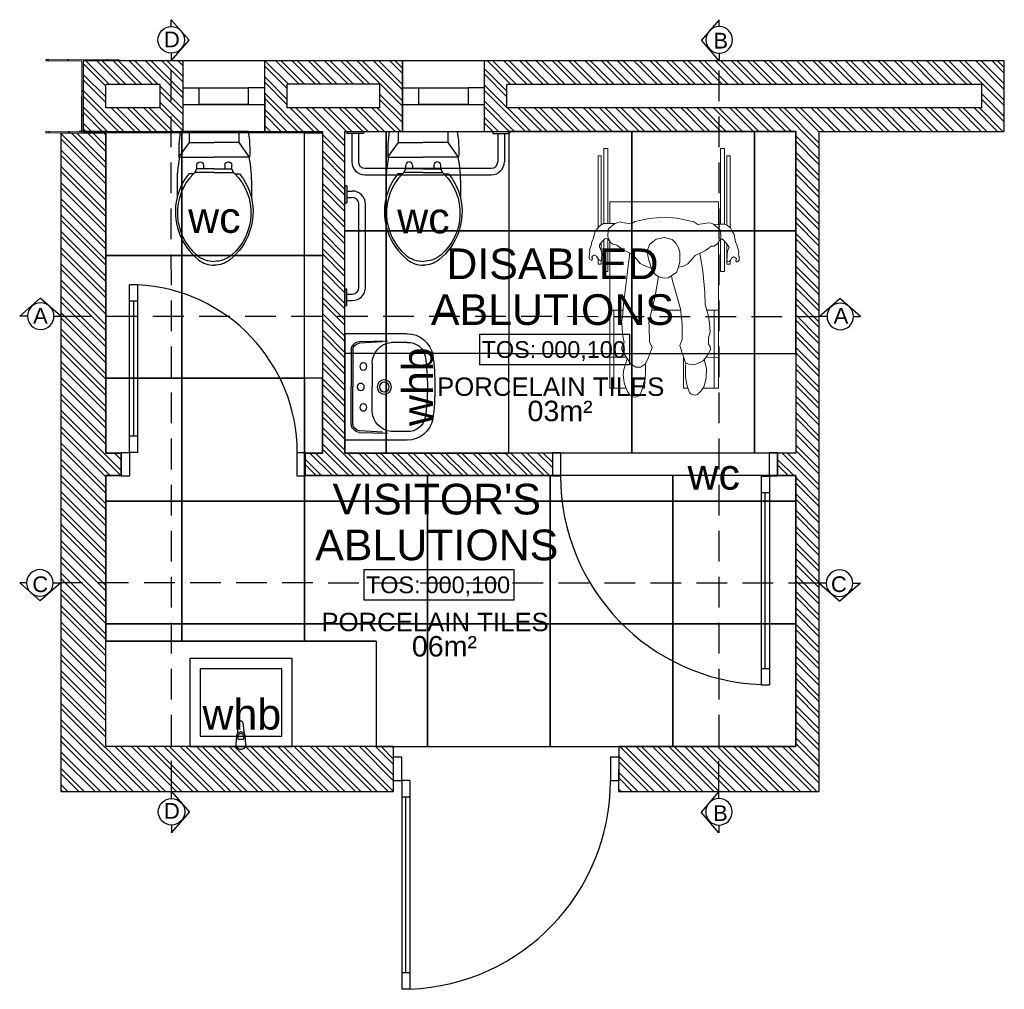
# Model space of a CAD drawing. Header units: millimetres. Extents: x -115474967 to 444143, y -74377 to 241828222.
# Tile 375 of 590: x -82734 to -77922, y 265959 to 270698. Entities that reach past the tile are written whole.
import ezdxf
from ezdxf.enums import TextEntityAlignment as Align

# ---------------------------------------------------------------- set-up
doc = ezdxf.new("R2010")
doc.units = ezdxf.units.MM
doc.header["$MEASUREMENT"] = 0
doc.linetypes.add('2DASHED', pattern=[0.75, 0.5, -0.25])
for name, color, linetype in [('0-ELEV.25', 4, 'Continuous'), ('00-1 FloorFinish', 1, 'Continuous'), ('00-1 FloorLevel', 7, 'Continuous'), ('00-2 Doors', 1, 'Continuous'), ('00-2 Sanitary', 8, 'Continuous'), ('00-2 Windows', 1, 'Continuous'), ('00-6 H-Brickwork', 9, 'Continuous'), ('00-6 H-Paving', 9, 'Continuous'), ('A-DOOR NUMBERS', 7, 'Continuous'), ('A_COLUMNS', 7, 'Continuous'), ('B_FURN LOOSE', 7, 'Continuous'), ('CEIL-PLAN', 7, 'Continuous'), ('DIMS-50', 9, 'Continuous'), ('FITT-SANT', 5, 'Continuous'), ('TEXT-50', 2, 'Continuous'), ('TEXT-REFN', 5, 'Continuous')]:
    doc.layers.add(name, color=color, linetype=linetype)
for name, color, linetype, lineweight in [('00-1 Labels', 4, 'Continuous', 35), ('A_COLUMNS_Pen_No__3', 7, 'Continuous', 15), ('B_FURN LOOSE_Pen_No__6', 7, 'Continuous', 5)]:
    doc.layers.add(name, color=color, linetype=linetype, lineweight=lineweight)
doc.layers.add('0_cons_01', color=40, linetype='Continuous', lineweight=0, plot=False)
doc.layers.add('A_COLUMNS_Pen_No__7', color=7, linetype='Continuous', lineweight=5, true_color=0x3f3f3f)
doc.styles.add('ARIAL', font='arial.ttf')
doc.styles.add('TEXT-20', font='arial.ttf', dxfattribs={"height": 40})
doc.styles.add('TEXT-50', font='arial.ttf', dxfattribs={"height": 100})

# ---------------------------------------------------------------- blocks, each defined once
blk = doc.blocks.new('Wheelchair Man 24[116]', base_point=(347833.3, 83734.1))
at = {"layer": 'B_FURN LOOSE_Pen_No__6', "color": 7, "linetype": 'Continuous', "lineweight": 5}
for p, q in [((347902.8, 84181.8), (347942.9, 84546)), ((347922.7, 84179.9), (347962.8, 84543.8)), ((347942.9, 84546), (347962.8, 84543.8)), ((347873.8, 84165.9), (347912.2, 84514.2)), ((347890.2, 84177.5), (347927.1, 84512.5)), ((347912.2, 84514.2), (347927.1, 84512.5)), ((348469, 84116.2), (348509.5, 84483.6)), ((348488.8, 84113.8), (348529.3, 84481.4)), ((348500.4, 84108.8), (348537.4, 84445.3)), ((348509.5, 84483.6), (348529.3, 84481.4)), ((348514, 84095.9), (348552.3, 84443.6)), ((348552.3, 84443.6), (348537.4, 84445.3)), ((347932.6, 84178.8), (347944.2, 84284.3)), ((347944.2, 84284.3), (348471, 84226.2)), ((348459, 84117.1), (348471, 84226.2)), ((347857.2, 84148.8), (347869.3, 84162)), ((347869.3, 84162), (347882.4, 84173.3)), ((347898.1, 84181.6), (347882.4, 84173.3)), ((347898.1, 84181.6), (347905.9, 84181.9)), ((347905.9, 84181.9), (347947.5, 84177)), ((347926.9, 84156.9), (347921.1, 84148.8)), ((347926.9, 84156.9), (347957.2, 84175.6)), ((347947.5, 84177), (347957.2, 84175.6)), ((347957.2, 84175.6), (347959.1, 84176.8)), ((347971.1, 84180.6), (347959.1, 84176.8)), ((347971.1, 84180.6), (347983.3, 84181.2)), ((348002.8, 84174.4), (347983.3, 84181.2)), ((348035.7, 84166.6), (348002.8, 84174.4)), ((348035.7, 84166.6), (348055.9, 84175.3)), ((348126.1, 84182.1), (348055.9, 84175.3)), ((348126.1, 84182.1), (348201.3, 84181.3)), ((348201.3, 84181.3), (348260.3, 84169.3)), ((348260.3, 84169.3), (348341, 84141.5)), ((347832.7, 84095.2), (347841.4, 84110.9)), ((347842.8, 84113.1), (347841.4, 84110.9)), ((347842.8, 84113.1), (347857.2, 84148.8)), ((347899.1, 84107.1), (347886.2, 84095.1)), ((347909.6, 84108.6), (347899.1, 84107.1)), ((347922.6, 84095.2), (347909.6, 84108.6)), ((347914.8, 84115.5), (347921.1, 84148.8)), ((347926.9, 84084.1), (347914.8, 84115.5)), ((348341, 84141.5), (348359.9, 84127.2)), ((348412.8, 84130), (348359.9, 84127.2)), ((348412.8, 84130), (348424.5, 84126.6)), ((348435.4, 84120), (348424.5, 84126.6)), ((348435.4, 84120), (348447.5, 84107.8)), ((348464.6, 84116.8), (348436.8, 84118.6)), ((348447.5, 84107.8), (348461.9, 84093.2)), ((348488.9, 84113.8), (348464.6, 84116.8)), ((348488.9, 84113.8), (348498.5, 84110.6)), ((348515.8, 84094.2), (348498.5, 84110.6)), ((347820, 84064.8), (347827.7, 84075.7)), ((347820, 84064.8), (347820, 84056)), ((347827.7, 84075.7), (347830.2, 84084.5)), ((347831.5, 84087.7), (347830.2, 84084.5)), ((347832.7, 84095.2), (347831.5, 84087.7)), ((347844.5, 83379.8), (347923.1, 84092.6)), ((347870.9, 84081), (347869.3, 84070.7)), ((347869.3, 84070.7), (347876.7, 84048)), ((347870.9, 84081), (347886.2, 84095.1)), ((347880.5, 84089.8), (347876.1, 84049.8)), ((347877.2, 83949.6), (347894, 84102.3)), ((347914.3, 84103.7), (347897, 83947.4)), ((347936.1, 84076.6), (347926.9, 84084.1)), ((347955.4, 84069.9), (347936.1, 84076.6)), ((347955.4, 84069.9), (347971.4, 84054.9)), ((348148.4, 84077.8), (348114.5, 84056)), ((348150.7, 84078.3), (348148.4, 84077.8)), ((348150.7, 84078.3), (348188.2, 84082.5)), ((348188.2, 84082.5), (348227.4, 84068.2)), ((348227.4, 84068.2), (348242, 84048.5)), ((348465.7, 84084), (348461.9, 84093.2)), ((348465.7, 84084), (348464.1, 84050)), ((348523.3, 84076.9), (348515.8, 84094.2)), ((348523.3, 84076.9), (348530.9, 84058.7)), ((348530.9, 84058.7), (348532.9, 84022.1)), ((347813.9, 84025.5), (347817.8, 84045.5)), ((347813.9, 84025.5), (347814.2, 84018.4)), ((347814.2, 84018.4), (347816, 84015.1)), ((347823.2, 84010.2), (347816, 84015.1)), ((347820.9, 84052.4), (347817.8, 84045.5)), ((347820.9, 84052.4), (347820, 84056)), ((347823.2, 84010.2), (347825.6, 84009.6)), ((347825.6, 84009.6), (347830, 84018.4)), ((347826.8, 84024.7), (347826.4, 84023.9)), ((347826.4, 84023.9), (347830, 84018.4)), ((347831, 84029.9), (347826.8, 84024.7)), ((347831, 84029.9), (347836.4, 84032)), ((347837.8, 84033.7), (347836.4, 84032)), ((347837.8, 84033.7), (347840.2, 84033.6)), ((347849.6, 84026.9), (347840.2, 84033.6)), ((347857.5, 84010.7), (347849.6, 84026.9)), ((347854.2, 83987.4), (347856.9, 84012)), ((347857.5, 84010.7), (347862.6, 84006.8)), ((347871.8, 84007), (347872.6, 84012.4)), ((347872.6, 84012.4), (347876.4, 84034.7)), ((347876.7, 84048), (347876.4, 84034.7)), ((347971.4, 84054.9), (347981.4, 84045.6)), ((347981.4, 84045.6), (348027.7, 84014.1)), ((348013.6, 84023.7), (347996.3, 83951.1)), ((348059, 83968.1), (348027.7, 84014.1)), ((348114.5, 84056), (348099.4, 84024.1)), ((348099.4, 84024.1), (348100.4, 83984.6)), ((348253.5, 84023.7), (348242, 84048.5)), ((348253.5, 84023.7), (348256.3, 84002.4)), ((348371.4, 83321.7), (348449.2, 84027.6)), ((348394.9, 84003.2), (348412.5, 84014.3)), ((348414.4, 84013.9), (348412.5, 84014.3)), ((348414.4, 84013.9), (348425.2, 84013.9)), ((348425.2, 84013.9), (348445, 84022.3)), ((348443.7, 83887.2), (348460.5, 84039.5)), ((348464.1, 84050), (348445, 84022.3)), ((348454.5, 84036.2), (348469, 84044.1)), ((348479.8, 84031.8), (348463.6, 83885)), ((348471, 84042.9), (348469, 84044.1)), ((348471, 84042.9), (348491.8, 84016.4)), ((348490.4, 84018.2), (348479.4, 83918.5)), ((348491.8, 84016.4), (348499.3, 83999.3)), ((348532.8, 84022.6), (348537.3, 84008.2)), ((347854.2, 83987.4), (347869.1, 83985.7)), ((347866.9, 84004.5), (347862.6, 84006.8)), ((347870.8, 84005.3), (347866.9, 84004.5)), ((347869.1, 83985.7), (347871.3, 84006.2)), ((347870.8, 84005.3), (347871.8, 84007)), ((348079.3, 83954.6), (348059, 83968.1)), ((348111.2, 83932.5), (348100.4, 83984.6)), ((348255.5, 83983.3), (348251.7, 83953.1)), ((348255.5, 83983.3), (348256.3, 84002.4)), ((348290, 83940.9), (348330.4, 83978.2)), ((348330.4, 83978.2), (348382.7, 83996.5)), ((348358.8, 83899.4), (348352.8, 83986)), ((348382.7, 83996.5), (348394.9, 84003.2)), ((348485.5, 83964.3), (348483.9, 83947.5)), ((348489.1, 83981.2), (348485.5, 83964.3)), ((348486.4, 83968.5), (348486.7, 83970.9)), ((348499.3, 83999.2), (348489.1, 83981.2)), ((348499.3, 83999.3), (348499.3, 83999.2)), ((348542.7, 83978.3), (348537.3, 84008.2)), ((348540.1, 83961.9), (348540.3, 83962)), ((348540.1, 83961.9), (348541.5, 83955)), ((348542.7, 83968.5), (348540.3, 83962)), ((348542.7, 83978.3), (348542.7, 83968.5)), ((347897, 83947.4), (347877.2, 83949.6)), ((347986.5, 83908.3), (347996.3, 83951.1)), ((348109.8, 83939.4), (348079.3, 83954.6)), ((348111.2, 83932.5), (348125.6, 83907.3)), ((348118.9, 83926.9), (348118.7, 83927.8)), ((348230.3, 83905.4), (348240.6, 83927.1)), ((348240.6, 83927.1), (348251.7, 83953.1)), ((348267, 83932.4), (348241.8, 83930)), ((348290, 83940.9), (348267, 83932.4)), ((348479.4, 83918.5), (348494.3, 83916.8)), ((348482.2, 83943.9), (348482.1, 83932.1)), ((348487, 83929.9), (348482.1, 83932.1)), ((348483.7, 83945.5), (348482.2, 83943.9)), ((348483.7, 83945.5), (348483.9, 83947.5)), ((348493.7, 83932.1), (348487, 83929.9)), ((348493.7, 83932.1), (348499, 83936.8)), ((348494.3, 83916.8), (348496.2, 83934.3)), ((348499, 83936.8), (348504.2, 83946.2)), ((348515.4, 83950.2), (348504.2, 83946.2)), ((348518.9, 83949.8), (348515.4, 83950.2)), ((348518.9, 83949.7), (348518.9, 83949.8)), ((348518.9, 83949.7), (348524.1, 83944.4)), ((348524.1, 83944.4), (348528.2, 83940.2)), ((348527, 83937.7), (348525, 83931)), ((348525, 83931), (348527.8, 83925.1)), ((348528.2, 83938.7), (348527, 83937.7)), ((348527.8, 83925.1), (348529.8, 83925.2)), ((348528, 83939.3), (348528.2, 83940.2)), ((348528, 83939.3), (348528.2, 83938.7)), ((348538, 83928.5), (348529.8, 83925.2)), ((348538, 83928.5), (348540.9, 83931.9)), ((348541.5, 83955), (348540.8, 83950.4)), ((348540.8, 83950.4), (348543.2, 83944.3)), ((348540.9, 83931.9), (348542.6, 83940.8)), ((348543.2, 83944.3), (348542.6, 83940.8)), ((347956.3, 83779.9), (347986.5, 83908.3)), ((348113.5, 83803.3), (348140.4, 83895.3)), ((348125.6, 83907.3), (348142.4, 83893.6)), ((348166.3, 83885), (348142.4, 83893.6)), ((348166.3, 83885), (348187.4, 83883.7)), ((348173.4, 83884.6), (348172.9, 83884)), ((348230.3, 83905.4), (348187.4, 83883.7)), ((348205.7, 83867.8), (348204.1, 83892.1)), ((348230.8, 83727.2), (348205.7, 83867.8)), ((348357.2, 83792.2), (348358.8, 83899.4)), ((348463.6, 83885), (348443.7, 83887.2)), ((347956.3, 83779.9), (347944.4, 83717.5)), ((348069.1, 83676.8), (348113.5, 83803.3)), ((348357.2, 83792.2), (348352.9, 83734.9)), ((347864.4, 83377.6), (347906.1, 83755.3)), ((347886.2, 83757.5), (347950.7, 83750.4)), ((348230.8, 83719.5), (348089.5, 83735.1)), ((348230.8, 83727.2), (348230.8, 83683.5)), ((348361.8, 83676.5), (348352.9, 83734.9)), ((347934.3, 83636.8), (347936.6, 83686.3)), ((347936.6, 83686.3), (347937.2, 83695.6)), ((347944.4, 83717.5), (347937.2, 83695.6)), ((348069.1, 83676.8), (348068.7, 83659.1)), ((348230.8, 83683.5), (348229.3, 83648)), ((348351.5, 83323.9), (348393.1, 83701.6)), ((348413, 83699.4), (348357.4, 83705.5)), ((348363.4, 83655.4), (348361.8, 83676.5)), ((347938.2, 83591.2), (347934.3, 83636.8)), ((348061.9, 83582.5), (348068.7, 83659.1)), ((348229.3, 83648), (348222.4, 83577.1)), ((348363.3, 83636.5), (348361.9, 83599.7)), ((348363.3, 83636.5), (348363.4, 83655.4)), ((347923.3, 83570.3), (347938.2, 83591.2)), ((348072.1, 83553.8), (348061.9, 83582.5)), ((348206.4, 83549.6), (348222.4, 83577.1)), ((348350.6, 83571.1), (348361.9, 83599.7)), ((347861, 83528.9), (347940.5, 83520.1)), ((347923.3, 83570.3), (347923.5, 83553.6)), ((347923.5, 83553.6), (347942, 83518.4)), ((348072.1, 83553.8), (348046.4, 83503.6)), ((348206.4, 83549.6), (348217.6, 83496.6)), ((348350.6, 83571.1), (348347.4, 83540.7)), ((348354, 83528.2), (348347.4, 83540.7)), ((348354, 83528.2), (348353.1, 83513.2)), ((347944.3, 83512.1), (347922.3, 83461.5)), ((347942, 83518.4), (347957.3, 83487.1)), ((347944.3, 83512.1), (347944.6, 83513.3)), ((347944.3, 83512.2), (347944.3, 83512.1)), ((347957.3, 83487.1), (347980.4, 83467.8)), ((348030.3, 83478.5), (348046.4, 83503.6)), ((348202.4, 83340.3), (348218.8, 83489.4)), ((348217.6, 83496.6), (348226, 83462.2)), ((348218.8, 83489.4), (348219.4, 83489.4)), ((348312.6, 83462.5), (348339.6, 83489.7)), ((348353.1, 83513.2), (348339.6, 83489.7)), ((347915.8, 83410.3), (347916.5, 83438.7)), ((347916.5, 83438.7), (347922.3, 83461.5)), ((348004.1, 83464.9), (347980.4, 83467.8)), ((348030.3, 83478.5), (348004.1, 83464.9)), ((348029.9, 83471.6), (348024.6, 83429.5)), ((348030.4, 83478.7), (348029.9, 83471.6)), ((348222.3, 83441.5), (348218.1, 83395.1)), ((348226.6, 83461.9), (348222.3, 83441.5)), ((348226, 83462.2), (348249.2, 83448.8)), ((348249.2, 83448.8), (348274.2, 83450.3)), ((348312.6, 83462.5), (348274.2, 83450.3)), ((348318.7, 83468.6), (348318.8, 83463.3)), ((348323.8, 83421.5), (348318.8, 83463.3)), ((348327.4, 83477.4), (348387.8, 83470.8)), ((347915.8, 83410.3), (347916.9, 83397.4)), ((347921.5, 83376.9), (347916.9, 83397.4)), ((348019, 83404.2), (347996.7, 83347.8)), ((348013.5, 83361.1), (348018, 83401.6)), ((348019, 83404.2), (348024.6, 83429.5)), ((348219.6, 83354.5), (348218.1, 83395.1)), ((348323.8, 83421.5), (348317.4, 83375.4)), ((347844.5, 83379.8), (347922.7, 83371.1)), ((347927.6, 83353.9), (347921.5, 83376.9)), ((347937.6, 83336.6), (347927.6, 83353.9)), ((347937.6, 83336.6), (347951.5, 83324.4)), ((347990.8, 83336), (347982.2, 83326.5)), ((347996.7, 83347.8), (347990.8, 83336)), ((348013.5, 83361.1), (348002.4, 83362.4)), ((348223.5, 83338), (348202.4, 83340.3)), ((348226.8, 83324.3), (348219.6, 83354.5)), ((348300.8, 83335), (348287.1, 83316.7)), ((348300.8, 83335), (348303.1, 83339.9)), ((348301.3, 83336.1), (348301.3, 83336)), ((348303.1, 83339.9), (348317.4, 83375.4)), ((347951.5, 83324.4), (347963.7, 83321.6)), ((347982.2, 83326.5), (347963.7, 83321.6)), ((348228.8, 83316), (348226.8, 83324.3)), ((348236.8, 83305.8), (348228.8, 83316)), ((348255.2, 83299.4), (348236.8, 83305.8)), ((348267.4, 83301.7), (348255.2, 83299.4)), ((348287.1, 83316.7), (348267.4, 83301.7)), ((348297, 83329.9), (348371.4, 83321.7))]:
    blk.add_line(p, q, dxfattribs=at)
blk = doc.blocks.new('IPE Column 20[139]', base_point=(345438, 85080.3))
at = {"layer": 'A_COLUMNS_Pen_No__7', "linetype": 'Continuous', "lineweight": 5, "true_color": 0x9f07ff}
h = blk.add_hatch(dxfattribs=at)
h.set_pattern_fill('STEEL', color=190, style=0, pattern_type=2)
h.set_pattern_definition([(45, (0, 0), (-159.09903, 159.09903), []), (45, (-53.03, 53.03), (-159.09903, 159.09903), [])])
h.paths.add_polyline_path([(345240.8, 84922.2), (345594.5, 84881.8), (345595.3, 84888.7), (345421.9, 84908.6), (345461.1, 85251.3), (345634.5, 85231.5), (345635.3, 85238.5), (345281.6, 85278.9), (345280.8, 85272), (345454.1, 85252.1), (345414.9, 84909.4), (345241.6, 84929.2)])
at = {"layer": 'A_COLUMNS_Pen_No__3', "color": 30, "linetype": 'Continuous', "lineweight": 15}
for p, q in [((345281.6, 85278.9), (345280.8, 85272)), ((345280.8, 85272), (345454.1, 85252.1)), ((345635.3, 85238.5), (345281.6, 85278.9)), ((345454.1, 85252.1), (345414.9, 84909.4)), ((345421.9, 84908.6), (345461.1, 85251.3)), ((345461.1, 85251.3), (345634.5, 85231.5)), ((345634.5, 85231.5), (345635.3, 85238.5)), ((345241.6, 84929.2), (345240.8, 84922.2)), ((345414.9, 84909.4), (345241.6, 84929.2)), ((345240.8, 84922.2), (345594.5, 84881.8)), ((345595.3, 84888.7), (345421.9, 84908.6)), ((345594.5, 84881.8), (345595.3, 84888.7))]:
    blk.add_line(p, q, dxfattribs=at)
blk = doc.blocks.new('gf')
for p, q in [((192800, 61204), (192800, 61535.5)), ((192983.3, 61455.1), (192965, 61455.1)), ((193000.1, 61464.2), (192983.3, 61455.1)), ((192983.3, 61422.3), (192983.3, 61455.1)), ((192965, 61422.3), (192983.3, 61422.3)), ((192983.3, 61369.8), (192983.3, 61422.3)), ((192983.3, 61369.8), (192983.3, 61317.2)), ((192965, 61317.2), (192983.3, 61317.2)), ((192983.3, 61317.2), (192983.3, 61284.4)), ((192983.3, 61284.4), (192965, 61284.4)), ((193000.1, 61275.3), (192983.3, 61284.4))]:
    blk.add_line(p, q)
for points in [[(192800, 61535.5, -0.056711), (192926, 61542.5), (192926, 61539.3)], [(192926.2, 61539.3, -0.052121), (193063.4, 61551.2), (193123.6, 61551.2, -0.14456)], [(193006.9, 61493.9, -0.11024), (193123.6, 61551.2, -0.16845)], [(193006.9, 61471.2, -0.434217), (193404.1, 61455.1, -0.182634), (193435.2, 61369.8, -2.693815)], [(193123.6, 61551.2, -0.292914), (193427.7, 61445.9, -0.16845), (193454.2, 61369.8, -2.883082)], [(193006.9, 61471.2), (193006.9, 61493.9, -0.416606)], [(193000.1, 61464.2, -0.008985), (193006.9, 61471.2, -0.182634)], [(193000.1, 61369.8), (193000.1, 61464.2, -0.444938)], [(193000.1, 61369.8), (193000.1, 61275.3, 0.008985)], [(193006.9, 61268.3, 0.434217), (193404.1, 61284.4, 0.182634), (193435.2, 61369.8, 2.693815)], [(193123.6, 61188.3, 0.292914), (193427.7, 61293.6, 0.16845), (193454.2, 61369.8, 2.883082)], [(193000.1, 61275.3, 0.008985), (193006.9, 61268.3, 0.182634)], [(193006.9, 61268.3), (193006.9, 61245.6, 0.416606)], [(192800, 61204, 0.056711), (192926, 61197), (192926, 61200.2)], [(193006.9, 61245.6, 0.11024), (193123.6, 61188.3, 0.16845)], [(192926.2, 61200.2, 0.052121), (193063.4, 61188.3), (193123.6, 61188.3, 0.14456)]]:
    blk.add_lwpolyline(points, format="xyb")
for points in [[(192926, 61542.5), (192854, 61491), (192800, 61491)], [(192926, 61539.3), (192926, 61369.8)], [(192854, 61491), (192854, 61369.8)], [(192854, 61248.5), (192854, 61369.8)], [(192926, 61200.2), (192926, 61369.8)], [(192926, 61197), (192854, 61248.5), (192800, 61248.5)]]:
    blk.add_lwpolyline(points)
for centre in [(192965, 61438.7), (192965, 61300.8)]:
    blk.add_arc(centre, 16.4, 90, 270)
blk = doc.blocks.new('disabled')
at = {"layer": '00-2 Sanitary'}
for p, q in [((-53744.2, 80202.6), (-53744.2, 80192.6)), ((-53744.2, 80202.6), (-53661.9, 80202.6)), ((-53662.2, 80192.6), (-53744.2, 80192.6)), ((-53719.2, 80192.6), (-53719.2, 80054.6)), ((-53687.2, 80192.6), (-53687.2, 80054.6)), ((-53661.9, 80202.6), (-53661.9, 80192.6)), ((-53030.8, 80202.6), (-53030.8, 80192.6)), ((-53030.8, 80202.6), (-52948.8, 80202.6)), ((-53030.8, 80192.6), (-52948.8, 80192.6)), ((-53005.8, 80192.6), (-53005.8, 80054.6)), ((-52973.8, 80192.6), (-52973.8, 80054.6)), ((-52948.8, 80202.6), (-52948.8, 80192.6)), ((-53655.2, 80022.6), (-53037.8, 80022.6)), ((-53655.2, 79990.6), (-53037.8, 79990.6)), ((-53742.8, 79936.3), (-53752.8, 79936.3)), ((-53752.8, 79936.3), (-53752.8, 79854.3)), ((-53742.8, 79936.3), (-53742.8, 79854.3)), ((-53742.8, 79911.3), (-53716.8, 79911.3)), ((-53742.8, 79879.3), (-53716.8, 79879.3)), ((-53752.8, 79854.3), (-53742.8, 79854.3)), ((-53684.8, 79439.8), (-53684.8, 79847.3)), ((-53652.8, 79440.6), (-53652.8, 79847.3)), ((-53752.8, 79432.8), (-53742.8, 79432.8)), ((-53752.8, 79432.8), (-53752.8, 79350.8)), ((-53742.8, 79350.8), (-53742.8, 79432.8)), ((-53742.8, 79407.8), (-53716.8, 79407.8)), ((-53742.8, 79350.8), (-53752.8, 79350.8)), ((-53742.8, 79375.8), (-53716.8, 79375.8))]:
    blk.add_line(p, q, dxfattribs=at)
for centre, radius, start, end in [((-53655.2, 80054.6), 64, 180, 270), ((-53655.2, 80054.6), 32, 180, 270), ((-53037.8, 80054.6), 64, 270, 0), ((-53037.8, 80054.6), 32, 270, 0), ((-53716.8, 79847.3), 64, 0, 90), ((-53716.8, 79847.3), 32, 0, 90), ((-53716.8, 79439.8), 64, 270, 0.6734), ((-53716.8, 79439.8), 32, 270, 0)]:
    blk.add_arc(centre, radius, start, end, dxfattribs=at)
at = {"layer": '00-2 Sanitary', "rotation": 270}
blk.add_blockref('gf', (-114740, 273002.7), dxfattribs=at)
blk = doc.blocks.new('Room Tags')
at = {"layer": '00-1 FloorLevel', "color": 2}
blk.add_lwpolyline([(-571.3, -75.7), (646.5, -75.7), (646.5, -324.7), (-571.3, -324.7)], close=True, dxfattribs=at)
at = {"layer": '00-1 FloorFinish', "style": 'ARIAL'}
blk.add_attdef('F-FINISH', text='', height=150, dxfattribs=at).set_placement((5.1, -578), align=Align.CENTER)
at = {"layer": '00-1 FloorLevel', "style": 'ARIAL'}
blk.add_text('TOS:', height=136.36, dxfattribs=at).set_placement((-557.4, -200.2), align=Align.MIDDLE_LEFT)
blk.add_attdef('000,000', text='', height=136.4, dxfattribs=at).set_placement((606.9, -200.2), align=Align.MIDDLE_RIGHT)
at = {"layer": '00-1 Labels', "style": 'ARIAL'}
for tag, p in [('ROOM1?', (19, 746.2)), ('ROOM2?', (19, 373.1)), ('ROOM3?', (19, 0))]:
    blk.add_attdef(tag, text='', height=250, dxfattribs=at).set_placement(p, align=Align.CENTER)
blk = doc.blocks.new('BF5A_WHB azalea')
at = {"layer": 'FITT-SANT'}
for p, q in [((-260, 0), (260, 0)), ((-260, -304.1), (-260, 0)), ((260, 0), (-260, 0)), ((260, -304.1), (260, 0))]:
    blk.add_line(p, q, dxfattribs=at)
at = {"layer": 'FITT-SANT', "color": 9}
for p, q in [((-182.5, -38.3), (0, -38.3)), ((-180.6, -29.9), (0, -29.9)), ((180.6, -29.9), (0, -29.9)), ((182.5, -38.3), (0, -38.3)), ((-222.1, -70), (-225.7, -207.6)), ((-221.1, -183.1), (-214.4, -71.1)), ((221.1, -183.1), (214.4, -71.1)), ((222.1, -70), (225.7, -207.6)), ((-117, -133.1), (0, -133.1)), ((117, -133.1), (0, -133.1)), ((-217.5, -304.1), (-217.5, -225.4)), ((217.5, -304.1), (217.5, -225.4))]:
    blk.add_line(p, q, dxfattribs=at)
for centre, radius in [((-100, -90), 17.5), ((0, -77), 17.5), ((100, -90), 17.5), ((0, -192.4), 35), ((0, -192.4), 24)]:
    blk.add_circle(centre, radius, dxfattribs=at)
for centre, radius, start, end in [((-176.2, -76), 46.3, 95.5251, 172.5949), ((-174.7, -77.7), 40.2, 101.233, 170.5456), ((176.2, -76), 46.3, 7.4051, 84.4749), ((174.7, -77.7), 40.2, 9.4544, 78.767), ((-115.9, -235.2), 102.1, 90.6291, 174.4929), ((115.9, -235.2), 102.1, 5.5071, 89.3709), ((-133.3, -309.6), 84.4, 176.2132, 258.5756), ((133.3, -309.6), 84.4, 281.4244, 3.7868), ((0.5, 668), 1071, 261.9234, 269.9755), ((-0.5, 668), 1071, 270.0245, 278.0766)]:
    blk.add_arc(centre, radius, start, end, dxfattribs=at)
at = {"layer": 'FITT-SANT'}
for centre, radius, start, end in [((-134, -304.8), 126, 179.5051, 259.6221), ((134, -304.8), 126, 280.3779, 0.4949), ((0.3, 662.3), 1102.3, 261.8153, 269.9859), ((-0.3, 662.3), 1102.3, 270.0141, 278.1847)]:
    blk.add_arc(centre, radius, start, end, dxfattribs=at)
blk = doc.blocks.new('A$C69671385')
at = {"layer": 'DIMS-50', "color": 3}
for p, q in [((0, 169), (262, 397)), ((524, 169), (262, 397)), ((88, 169), (0, 169)), ((426, 169), (524, 169))]:
    blk.add_line(p, q, dxfattribs=at)
at = {"layer": 'TEXT-REFN'}
blk.add_circle((257, 169), 169, dxfattribs=at)

msp = doc.modelspace()

# ---------------------------------------------------------------- hatches: boundary and pattern name
at = {"layer": '00-6 H-Brickwork'}
h = msp.add_hatch(dxfattribs=at)
h.set_pattern_fill('ANSI32', color=256, scale=150, angle=450, style=0)
h.set_pattern_definition([(135, (14085.39, 0), (-39.774756, -39.774756), []), (135, (14085.39, 26.517), (-39.774756, -39.774756), [])])
edge = h.paths.add_edge_path()
edge.add_line((-82312.51927, 270144.77703), (-82532.51927, 270145.69439))
edge.add_line((-82532.51927, 270145.69439), (-82532.51927, 266925.42799))
edge.add_line((-82532.51927, 266925.42799), (-80906.90271, 266925.42799))
edge.add_line((-80906.90271, 266925.42799), (-80906.91439, 267145.42799))
edge.add_line((-80906.91439, 267145.42799), (-81630.91826, 267145.42799))
edge.add_arc((-81652.95002, 267157.2433), 25, 208.20401613, 331.79598387, ccw=False)
edge.add_line((-81674.98178, 267145.42799), (-81859.50826, 267145.42799))
edge.add_line((-81859.50826, 267145.42799), (-82312.51927, 267145.42799))
edge.add_line((-82312.51927, 267145.42799), (-82312.51927, 268469.97325))
edge.add_line((-82312.51927, 268469.97325), (-82237.30476, 268470.09754))
edge.add_line((-82237.30476, 268470.09754), (-82237.30476, 268580.09754))
edge.add_line((-82237.30476, 268580.09754), (-82312.51927, 268579.96922))
edge.add_line((-82312.51927, 268579.96922), (-82312.51927, 270144.77703))
h.paths.add_polyline_path([(-81937.25287, 270497.12993), (-82423.53273, 270497.12993), (-82424.17215, 270152.13052), (-81937.25287, 270152.13052)])
h.paths.add_polyline_path([(-82047.25287, 270382.13015), (-82047.25287, 270267.13035), (-82313.53273, 270267.13035), (-82313.53273, 270382.13015)], flags=16)
h.paths.add_polyline_path([(-80863.26424, 270497.12993), (-81536.55412, 270497.12993), (-81536.57923, 270364.61884), (-81536.57287, 270364.61884), (-81536.57469, 270351.48539), (-81536.28318, 270152.13052), (-81254.44184, 270152.13052), (-81254.44185, 268580.0977), (-81337.2121, 268580.0977), (-81337.21212, 268470.0977), (-80130.39956, 268470.0977), (-80130.39956, 268580.0977), (-81144.44185, 268580.0977), (-81144.44185, 270152.13052), (-80863.26424, 270152.13052)])
h.paths.add_polyline_path([(-80973.20882, 270382.62259), (-80973.23261, 270267.13035), (-81426.62036, 270267.13035), (-81426.59655, 270382.71598)], flags=16)
h.paths.add_polyline_path([(-77922.3577, 270497.12993), (-80462.56548, 270497.12993), (-80462.5906, 270364.61884), (-80462.58423, 270364.61884), (-80462.59533, 270284.61884), (-80462.63086, 270152.12993), (-78941.37109, 270152.12993), (-78941.37111, 268580.23959), (-79030.3998, 268580.09785), (-79030.3998, 268469.95125), (-78941.37111, 268470.0977), (-78941.37033, 267145.41766), (-79806.54064, 267145.42799), (-79806.72906, 267035.42799), (-79806.72906, 266978.66314), (-79806.82629, 266978.66314), (-79806.91748, 266925.42799), (-78826.37111, 266925.42799), (-78826.37111, 270152.12993), (-77922.3577, 270152.12993)])
h.paths.add_polyline_path([(-78032.3577, 270382.12993), (-78032.3577, 270267.12993), (-80352.58728, 270267.12993), (-80352.58728, 270382.12993)], flags=16)

# ---------------------------------------------------------------- linework, layer by layer
for p, q in [((-80991.52254, 267660.42795), (-82312.51927, 267660.42795)), ((-80991.52254, 267660.42795), (-80991.52254, 267145.42799)), ((-81901.81233, 267575.42795), (-81901.9984, 267145.42799)), ((-81402.22948, 267575.42795), (-81901.81233, 267575.42795)), ((-81402.41555, 267145.42799), (-81402.22948, 267575.42795)), ((-81851.83397, 267525.40632), (-81851.97677, 267195.40635)), ((-81452.25111, 267525.44959), (-81851.83397, 267525.40632)), ((-81452.25111, 267525.44959), (-81851.83397, 267525.40632)), ((-81452.39391, 267195.44962), (-81452.25111, 267525.44959)), ((-81664.17275, 267259.83645), (-81670.82542, 267206.90559)), ((-81635.36589, 267206.89024), (-81641.97275, 267259.82685)), ((-81851.97677, 267195.40635), (-81452.39391, 267195.44962)), ((-81674.09977, 267197.39355), (-81678.11792, 267155.44248)), ((-81666.70714, 267180.34795), (-81666.70071, 267195.21855)), ((-81639.50071, 267195.20678), (-81639.50715, 267180.33618)), ((-81628.11793, 267155.42084), (-81632.09977, 267197.37538)), ((-81901.9984, 267145.42799), (-81402.41555, 267145.42799)), ((-81639.50715, 267180.33618), (-81666.70714, 267180.34795))]:
    msp.add_line(p, q)
for points in [[(-82312.51927, 269545.54143), (-81941.37068, 269545.54143), (-81941.37068, 270145.54143), (-82312.51927, 270145.54143)], [(-81341.37068, 270145.54143), (-81941.37068, 270145.54143), (-81941.37068, 269545.54143), (-81341.37068, 269545.54143)], [(-81254.44184, 269545.54143), (-81341.37068, 269545.54143), (-81341.37068, 270145.54143), (-81254.44184, 270145.54143)], [(-81144.44186, 270152.12994), (-80942.90648, 270152.12993), (-80942.90648, 269666.14928), (-81144.44186, 269666.14928)], [(-80942.90648, 270152.12993), (-80342.90648, 270152.12993), (-80342.90648, 269666.14928), (-80942.90648, 269666.14928)], [(-79742.90648, 270152.12993), (-80342.90648, 270152.12993), (-80342.90648, 269666.14928), (-79742.90648, 269666.14928)], [(-79142.90648, 270152.12993), (-79742.90648, 270152.12993), (-79742.90648, 269666.14928), (-79142.90648, 269666.14928)], [(-78941.3711, 270152.12994), (-79142.90648, 270152.12993), (-79142.90648, 269666.14928), (-78941.3711, 269666.14928)], [(-81144.44186, 269666.14928), (-80942.90648, 269666.14928), (-80942.90648, 269066.14928), (-81144.44186, 269066.14928)], [(-80942.90648, 269666.14928), (-80342.90648, 269666.14928), (-80342.90648, 269066.14928), (-80942.90648, 269066.14928)], [(-79742.90648, 269666.14928), (-80342.90648, 269666.14928), (-80342.90648, 269066.14928), (-79742.90648, 269066.14928)], [(-79142.90648, 269666.14928), (-79742.90648, 269666.14928), (-79742.90648, 269066.14928), (-79142.90648, 269066.14928)], [(-78941.3711, 269666.14928), (-79142.90648, 269666.14928), (-79142.90648, 269066.14928), (-78941.3711, 269066.14928)], [(-82312.51927, 268945.60332), (-81941.37068, 268945.60332), (-81941.37068, 269545.54143), (-82312.51927, 269545.54143)], [(-81341.37068, 269545.54143), (-81941.37068, 269545.54143), (-81941.37068, 268945.54143), (-81341.37068, 268945.54143)], [(-81254.44184, 268945.54143), (-81341.37068, 268945.54143), (-81341.37068, 269545.54143), (-81254.44184, 269545.54143)], [(-81144.44185, 268580.16863), (-80942.90648, 268580.16863), (-80942.90648, 269066.14928), (-81144.44185, 269066.14928)], [(-80942.90648, 268580.16863), (-80342.90648, 268580.16863), (-80342.90648, 269066.14928), (-80942.90648, 269066.14928)], [(-79742.90648, 268580.16863), (-80342.90648, 268580.16863), (-80342.90648, 269066.14928), (-79742.90648, 269066.14928)], [(-79142.90648, 268580.16863), (-79742.90648, 268580.16863), (-79742.90648, 269066.14928), (-79142.90648, 269066.14928)], [(-78941.37111, 268580.16863), (-79142.90648, 268580.16863), (-79142.90648, 269066.14928), (-78941.37111, 269066.14928)], [(-81941.37068, 268945.60332), (-82312.51927, 268945.60332), (-82312.51927, 268579.96922), (-82237.30474, 268580.09754), (-82237.30476, 268470.09754), (-82312.22905, 268469.97373), (-82312.51927, 268345.60332), (-81941.37068, 268345.60332)], [(-81341.37068, 268945.54143), (-81941.37068, 268945.54143), (-81941.37068, 268345.54143), (-81341.37068, 268345.54143)], [(-80741.37033, 268470.0977), (-81337.21212, 268470.09774), (-81337.2121, 268580.0977), (-81254.44185, 268580.0977), (-81254.44184, 268945.54143), (-81341.37033, 268945.54143), (-81341.37033, 268345.41766), (-80741.37033, 268345.41766)], [(-80141.37033, 268470.0977), (-80741.37033, 268470.0977), (-80741.37033, 268345.41766), (-80141.37033, 268345.41766)], [(-79541.37033, 268470.10487), (-80141.37033, 268470.10487), (-80141.37033, 268345.42484), (-79541.37033, 268345.42484)], [(-78941.37033, 268470.0977), (-79541.37033, 268470.0977), (-79541.37033, 268345.41766), (-78941.37033, 268345.41766)], [(-81941.37068, 268345.47956), (-82312.51927, 268345.47956), (-82312.51927, 267745.47956), (-81941.37068, 267745.47956)], [(-81341.37068, 268345.47955), (-81941.37068, 268345.47955), (-81941.37068, 267745.47955), (-81341.37068, 267745.47955)], [(-80741.37068, 268345.41766), (-81341.37068, 268345.41766), (-81341.37068, 267745.41766), (-80741.37068, 267745.41766)], [(-80141.37068, 268345.41766), (-80741.37068, 268345.41766), (-80741.37068, 267745.41766), (-80141.37068, 267745.41766)], [(-79541.37068, 268345.42484), (-80141.37068, 268345.42484), (-80141.37068, 267745.42484), (-79541.37068, 267745.42484)], [(-78941.37068, 268345.41766), (-79541.37068, 268345.41766), (-79541.37068, 267745.41766), (-78941.37068, 267745.41766)], [(-81941.37033, 267745.47956), (-82312.51927, 267745.47956), (-82312.51927, 267660.42795), (-81941.37033, 267660.42795)], [(-81341.37033, 267745.47955), (-81941.37033, 267745.47955), (-81941.37033, 267660.42795), (-81341.37033, 267660.42795)], [(-80741.37033, 267745.41766), (-81341.37033, 267745.41766), (-81341.37033, 267660.42795), (-80991.52254, 267660.42795), (-80991.52254, 267145.41766), (-80741.37033, 267145.41766)], [(-80141.37033, 267745.41766), (-80741.37033, 267745.41766), (-80741.37033, 267145.41766), (-80141.37033, 267145.41766)], [(-79541.37033, 267745.42484), (-80141.37033, 267745.42484), (-80141.37033, 267145.42484), (-79541.37033, 267145.42484)], [(-78941.37033, 267745.41766), (-79541.37033, 267745.41766), (-79541.37033, 267145.41766), (-78941.37033, 267145.41766)]]:
    msp.add_lwpolyline(points, close=True)
for centre, radius, start, end in [((-81653.07335, 267258.44141), 11.18672, 7.11413178, 172.83628223), ((-81653.10059, 267195.48455), 21.08577, 147.20418161, 174.80559984), ((-81653.10059, 267195.48455), 21.08577, 32.74623241, 147.20418161), ((-81653.10071, 267195.21266), 13.6, 359.97520701, 179.97520701), ((-81653.10059, 267195.48455), 21.08577, 5.14481414, 32.74623241), ((-81652.95002, 267157.2433), 25, 179.97520701, 359.97520701)]:
    msp.add_arc(centre, radius, start, end)
at = {"layer": '0-ELEV.25'}
for p, q in [((-81937.25287, 270497.12993), (-81937.25287, 270152.13052)), ((-81536.78766, 270497.12993), (-81536.28318, 270152.13052)), ((-80863.26424, 270152.13052), (-80863.26424, 270497.12993)), ((-80462.63086, 270152.13052), (-80462.63086, 270497.12993)), ((-82047.25287, 270382.13015), (-82313.53273, 270382.13015)), ((-82313.53273, 270267.13035), (-82313.53273, 270382.13015)), ((-82047.25287, 270267.13035), (-82047.25287, 270382.13015)), ((-80973.23261, 270382.6226), (-81426.62036, 270382.71598)), ((-81426.62036, 270267.13035), (-81426.59655, 270382.71598)), ((-80973.23261, 270267.13035), (-80973.20882, 270382.62259)), ((-78032.3577, 270382.12993), (-80352.58728, 270382.12993)), ((-80352.58728, 270267.12993), (-80352.58728, 270382.12993)), ((-78032.3577, 270267.12993), (-78032.3577, 270382.12993)), ((-82047.25287, 270267.13035), (-82313.53273, 270267.13035)), ((-80973.23261, 270267.13035), (-81426.62036, 270267.13035)), ((-78032.3577, 270267.12993), (-80352.58728, 270267.12993)), ((-82532.51927, 270145.69439), (-82312.51927, 270144.77703)), ((-81536.28318, 270152.13052), (-81254.44184, 270152.13052)), ((-81144.44185, 270152.13052), (-80863.26424, 270152.13052)), ((-82237.30476, 268470.09754), (-82237.30474, 268580.09754)), ((-81337.21212, 268470.0977), (-81337.2121, 268580.0977)), ((-80130.3041, 268580.0977), (-80130.30412, 268470.0977)), ((-82312.92702, 266926.10831), (-80906.90271, 266925.42799))]:
    msp.add_line(p, q, dxfattribs=at)
for points in [[(-82423.53273, 270497.12993), (-82424.17215, 270152.13052)], [(-81937.25287, 270497.12993), (-82423.53273, 270497.12993)], [(-80863.26423, 270497.12993), (-81536.6195, 270497.12993)], [(-78826.37111, 270152.12993), (-77922.3577, 270152.12993), (-77922.3577, 270497.12993), (-80462.63086, 270497.12993)], [(-82532.51927, 270145.69439), (-82532.51927, 266925.42799)], [(-82306.94842, 270151.91319), (-82443.71766, 270152.16667)], [(-82424.17215, 270152.13052), (-81937.2582, 270152.13052)], [(-82312.51927, 268579.96922), (-82312.51927, 270144.77703)], [(-81254.44184, 270152.13052), (-81254.44185, 268580.0977)], [(-81144.44185, 268580.0977), (-81144.44185, 270152.13052)], [(-80463.26355, 270152.12993), (-78941.37109, 270152.12993)], [(-78941.37109, 270152.12993), (-78941.37111, 268580.23959), (-79030.49387, 268580.0977), (-79030.49387, 268469.95109)], [(-78826.37111, 266925.42799), (-78826.37111, 270152.12993)], [(-82237.30476, 268580.09754), (-82312.51927, 268579.96922)], [(-81254.44185, 268580.0977), (-81337.21212, 268580.0977)], [(-80130.30412, 268580.0977), (-81144.44185, 268580.0977)], [(-82312.51927, 268469.97325), (-82237.30476, 268470.09754)], [(-82312.51927, 267145.42799), (-82312.51927, 268469.97325)], [(-81337.21212, 268470.0977), (-80130.30412, 268470.0977)], [(-79030.49387, 268469.95109), (-78941.37111, 268470.0977), (-78941.37033, 267145.41766)], [(-80906.90271, 266925.42799), (-80906.91439, 267145.42799), (-82312.51927, 267145.42799)], [(-79806.54064, 267145.42799), (-79806.91748, 266925.42799), (-78826.37111, 266925.42799)], [(-78941.37033, 267145.41766), (-79806.54064, 267145.42799)], [(-82532.51927, 266925.42799), (-82312.92903, 266925.02025)]]:
    msp.add_lwpolyline(points, dxfattribs=at)
at = {"layer": '00-2 Doors'}
for p, q in [((-82197.30476, 268582.5977), (-82197.30476, 269402.5977)), ((-82157.30476, 269402.5977), (-82197.30476, 269402.5977)), ((-82157.30476, 268582.5977), (-82157.30476, 269402.5977)), ((-82157.30476, 269322.5977), (-82197.30476, 269322.5977)), ((-82177.30476, 269322.5977), (-82177.30476, 268662.5977)), ((-82157.30476, 268662.5977), (-82197.30476, 268662.5977)), ((-82237.30476, 268582.5977), (-82197.30476, 268582.5977)), ((-82237.30476, 268582.5977), (-82237.30476, 268467.5977)), ((-82197.30476, 268582.5977), (-82197.30476, 268467.5977)), ((-82157.30476, 268582.5977), (-82197.30476, 268582.5977)), ((-81377.30476, 268467.5977), (-81377.30476, 268582.5977)), ((-81377.30476, 268582.5977), (-81337.30476, 268582.5977)), ((-81337.30476, 268467.5977), (-81337.30476, 268582.5977)), ((-80130.39956, 268582.52439), (-80090.39956, 268582.52439)), ((-80130.39956, 268582.52439), (-80130.39956, 268467.52439)), ((-80090.39956, 268582.52439), (-80090.39956, 268467.52439)), ((-79070.3998, 268467.52439), (-79070.3998, 268582.52439)), ((-79070.3998, 268582.52439), (-79030.3998, 268582.52439)), ((-79030.3998, 268467.52439), (-79030.3998, 268582.52439)), ((-82197.30476, 268467.5977), (-82237.30476, 268467.5977)), ((-81337.30476, 268467.5977), (-81377.30476, 268467.5977)), ((-80090.39956, 268467.52439), (-80130.39956, 268467.52439)), ((-79110.3998, 268467.52439), (-79110.3998, 267447.52463)), ((-79110.3998, 268467.52439), (-79070.3998, 268467.52439)), ((-79030.3998, 268467.52439), (-79070.3998, 268467.52439)), ((-79070.3998, 268467.52439), (-79070.3998, 267447.52463)), ((-79110.3998, 268387.52439), (-79070.3998, 268387.52439)), ((-79090.3998, 267527.52463), (-79090.3998, 268387.52439)), ((-79110.3998, 267527.52463), (-79070.3998, 267527.52463)), ((-79110.3998, 267447.52463), (-79070.3998, 267447.52463)), ((-80866.72882, 267093.66314), (-80906.72882, 267093.66314)), ((-80906.72882, 266978.66314), (-80906.72882, 267093.66314)), ((-80866.72882, 266978.66314), (-80866.72882, 267093.66314)), ((-79846.72906, 267093.66314), (-79846.72906, 266978.66314)), ((-79806.72906, 267093.66314), (-79846.72906, 267093.66314)), ((-79806.72906, 267093.66314), (-79806.72906, 266978.66314)), ((-80906.72882, 266978.66314), (-80866.72882, 266978.66314)), ((-80866.72882, 266978.66314), (-80866.72882, 265958.66338)), ((-80826.72882, 266978.66314), (-80866.72882, 266978.66314)), ((-80826.72882, 266978.66314), (-80826.72882, 265958.66338)), ((-79846.72906, 266978.66314), (-79806.72906, 266978.66314)), ((-80826.72882, 266898.66314), (-80866.72882, 266898.66314)), ((-80846.72882, 266038.66338), (-80846.72882, 266898.66314)), ((-80826.72882, 266038.66338), (-80866.72882, 266038.66338)), ((-80826.72882, 265958.66338), (-80866.72882, 265958.66338))]:
    msp.add_line(p, q, dxfattribs=at)
for centre, radius, start, end in [((-82199.07464, 268581.88976), 821.77019, 0.04935919, 87.08644842), ((-79070.3998, 268467.52439), 1019.99976, 180, 267.75252986), ((-80866.72882, 266978.66314), 1019.99976, 272.24747014, 0)]:
    msp.add_arc(centre, radius, start, end, dxfattribs=at)
at = {"layer": '00-2 Windows'}
for points in [[(-81937.2525, 270152.18468), (-81536.6195, 270152.12993), (-81536.55412, 270497.12993), (-81937.25287, 270497.12993)], [(-80863.26386, 270152.18468), (-80462.63086, 270152.12993), (-80462.56548, 270497.12993), (-80863.26424, 270497.12993)], [(-81937.23487, 270284.41086), (-81857.23487, 270284.39977), (-81857.22377, 270364.39977), (-81937.22377, 270364.41086)], [(-81857.22377, 270364.39977), (-81616.57287, 270364.62993), (-81616.57287, 270364.62993), (-81857.22377, 270364.39977)], [(-81616.58396, 270284.62993), (-81536.58396, 270284.61884), (-81536.57287, 270364.61884), (-81616.57287, 270364.62993)], [(-80863.24623, 270284.41086), (-80783.24623, 270284.39977), (-80783.23513, 270364.39977), (-80863.23513, 270364.41086)], [(-80783.23513, 270364.39977), (-80542.58423, 270364.62993), (-80542.58423, 270364.62993), (-80783.23513, 270364.39977)], [(-80542.59533, 270284.62993), (-80462.59533, 270284.61884), (-80462.58423, 270364.61884), (-80542.58423, 270364.62993)], [(-81616.58396, 270284.62993), (-81857.23487, 270284.39977), (-81857.23487, 270284.39977), (-81616.58396, 270284.62993)], [(-80542.59533, 270284.62993), (-80783.24623, 270284.39977), (-80783.24623, 270284.39977), (-80542.59533, 270284.62993)]]:
    msp.add_lwpolyline(points, close=True, dxfattribs=at)
at = {"layer": '0_cons_01'}
msp.add_lwpolyline([(-82532.51927, 270145.69439), (-82312.51927, 270144.77703), (-82312.51927, 268579.96922), (-82237.30476, 268580.09754), (-82237.30476, 268470.09754), (-82312.51927, 268469.97325), (-82312.51927, 267145.42799), (-80906.9144, 267145.50259), (-80906.90271, 266925.42799), (-82532.51927, 266925.42799)], close=True, dxfattribs=at)
at = {"layer": 'CEIL-PLAN', "color": 6, "linetype": '2DASHED', "ltscale": 300}
for points in [[(-81991.77155, 266925.41216), (-81993.27747, 270497.12983)], [(-79316.6443, 266925.41216), (-79315.13839, 270497.12983)], [(-82532.5351, 269249.36405), (-78826.37122, 269247.85814)], [(-78826.37111, 267943.84322), (-82532.535, 267945.34913)]]:
    msp.add_lwpolyline(points, dxfattribs=at)

# ---------------------------------------------------------------- block references
ref = msp.add_blockref('Room Tags', (-80141.92447, 269206.24876), dxfattribs=dict(xscale=0.6000000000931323, yscale=0.6000000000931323, zscale=0.6000000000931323))
ref.add_attrib('ROOM2?', 'DISABLED', dxfattribs={"layer": '00-1 Labels', "height": 150, "style": 'ARIAL'}).set_placement((-80130.52447, 269430.11056), align=Align.CENTER)
ref.add_attrib('ROOM3?', 'ABLUTIONS', dxfattribs={"layer": '00-1 Labels', "height": 150, "style": 'ARIAL'}).set_placement((-80130.52447, 269206.24876), align=Align.CENTER)
ref.add_attrib('000,000', '000,100', dxfattribs={"layer": '00-1 FloorLevel', "height": 81.818182, "style": 'ARIAL'}).set_placement((-79772.07381, 269086.14301), align=Align.MIDDLE_RIGHT)
ref.add_attrib('F-FINISH', 'PORCELAIN TILES', dxfattribs={"layer": '00-1 FloorFinish', "height": 90, "style": 'ARIAL'}).set_placement((-80138.87594, 268859.44925), align=Align.CENTER)
ref = msp.add_blockref('Room Tags', (-80707.13024, 268055.97259), dxfattribs=dict(xscale=0.6000000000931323, yscale=0.6000000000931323, zscale=0.6000000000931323))
ref.add_attrib('ROOM2?', "VISITOR'S", dxfattribs={"layer": '00-1 Labels', "height": 150, "style": 'ARIAL'}).set_placement((-80695.73024, 268279.83439), align=Align.CENTER)
ref.add_attrib('ROOM3?', 'ABLUTIONS', dxfattribs={"layer": '00-1 Labels', "height": 150, "style": 'ARIAL'}).set_placement((-80695.73024, 268055.97259), align=Align.CENTER)
ref.add_attrib('000,000', '000,100', dxfattribs={"layer": '00-1 FloorLevel', "height": 81.818182, "style": 'ARIAL'}).set_placement((-80337.27959, 267935.86684), align=Align.MIDDLE_RIGHT)
ref.add_attrib('F-FINISH', 'PORCELAIN TILES', dxfattribs={"layer": '00-1 FloorFinish', "height": 90, "style": 'ARIAL'}).set_placement((-80704.08172, 267709.17308), align=Align.CENTER)
at = {"layer": '00-2 Sanitary', "xscale": -1, "rotation": 89.96596167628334}
msp.add_blockref('gf', (-20298.83192, 462915.71502), dxfattribs=at)
at = {"layer": '00-6 H-Paving', "xscale": -1, "rotation": 90}
msp.add_blockref('BF5A_WHB azalea', (-81144.44185, 268903.09891), dxfattribs=at)
at = {"layer": '0_cons_01'}
msp.add_blockref('disabled', (-27391.66762, 189949.51593), dxfattribs=at)
at = {"layer": 'A_COLUMNS', "color": 5, "linetype": 'Continuous', "lineweight": 5, "rotation": 6.287151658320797}
msp.add_blockref('IPE Column 20[139]', (-82428.06857, 270324.76041), dxfattribs=at)
at = {"layer": 'B_FURN LOOSE', "color": 5, "linetype": 'Continuous', "lineweight": 5, "rotation": 6.287151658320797}
msp.add_blockref('Wheelchair Man 24[116]', (-79899.76601, 269248.93964), dxfattribs=at)
at = {"layer": 'DIMS-50', "color": 3, "yscale": 0.3839999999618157, "zscale": 0.3839999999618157}
for p, xscale, rotation in [((-82058.05883, 270698.43429), 0.3839999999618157, 270.0000000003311), ((-79250.35702, 270698.43429), -0.3839999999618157, 89.9999999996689), ((-82532.51921, 269184.5827), -0.3839999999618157, 359.9999999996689), ((-78625.06676, 269183.07677), -0.3839999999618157, 359.9999999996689), ((-82733.83946, 268010.1305), -0.3839999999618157, 179.9999999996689), ((-78826.387, 268008.62457), -0.3839999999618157, 179.9999999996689), ((-82056.5529, 266925.42805), 0.3839999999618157, 270.0000000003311), ((-79251.86296, 266925.42805), -0.3839999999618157, 89.9999999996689)]:
    msp.add_blockref('A$C69671385', p, dxfattribs=dict(at, xscale=xscale, rotation=rotation))

# ---------------------------------------------------------------- texts
at = {"layer": 'A-DOOR NUMBERS', "color": 1, "char_height": 100, "attachment_point": 1, "style": 'ARIAL'}
for s, insert, width in [('03m²', (-80252.21401, 268835.87924), 368.7390275), ('06m²', (-80817.41979, 267685.60307), 374.3282376)]:
    msp.add_mtext(s, dxfattribs=dict(at, insert=insert, width=width))
at = {"layer": 'TEXT-50', "linetype": 'Continuous', "lineweight": 0, "char_height": 150, "width": 313.3830209, "attachment_point": 9, "line_spacing_factor": 0.938532, "style": 'TEXT-50'}
for s, insert in [('\\pxql;wc', (-81597.14222, 269654.32459)), ('\\pxql;wc', (-80575.49862, 269652.19722)), ('\\pxql;wc', (-79156.75789, 268399.07153)), ('\\pxql;whb', (-81527.16374, 267226.49234))]:
    msp.add_mtext(s, dxfattribs=dict(at, insert=insert))
at = {"layer": 'TEXT-50', "linetype": 'Continuous', "lineweight": 0, "insert": (-80712.64867, 269025.65495), "char_height": 150, "width": 313.3830209, "attachment_point": 9, "rotation": 90, "line_spacing_factor": 0.938532, "style": 'TEXT-50'}
msp.add_mtext('\\pxql;whb', dxfattribs=at)
at = {"layer": 'TEXT-REFN', "color": 2, "linetype": 'Continuous', "style": 'TEXT-20', "text_generation_flag": 2}
for p in [(-82028.96592, 270640.20487), (-82028.96592, 266868.92565)]:
    msp.add_text('D', height=76.8, rotation=179.99999998, dxfattribs=at).set_placement(p)
at = {"layer": 'TEXT-REFN', "color": 2, "linetype": 'Continuous', "style": 'TEXT-20'}
for s, p in [('B', (-79343.81828, 270557.53492)), ('A', (-82668.19027, 269212.60377)), ('A', (-78756.3009, 269213.05724)), ('C', (-82672.0893, 267900.39663)), ('C', (-78769.51663, 267900.56767)), ('B', (-79345.3986, 266781.42497))]:
    msp.add_text(s, height=76.8, dxfattribs=at).set_placement(p)

doc.saveas('drawing.dxf')
